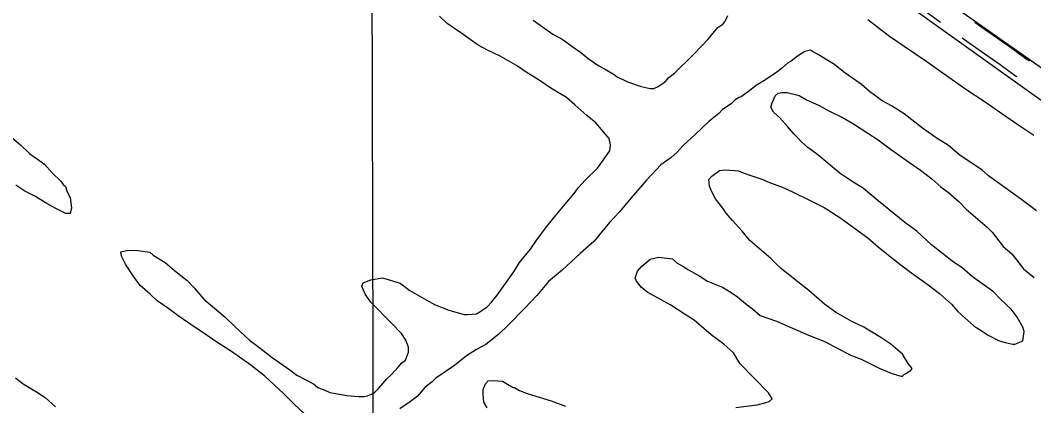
# Model space of a CAD drawing. Extents: x 3324104 to 3361979, y 612876 to 638273.
# Drawn here: x 3353994 to 3355506, y 629279 to 629853 of the extents above; entities that cross this region are included whole.
import ezdxf

# ---------------------------------------------------------------- set-up
doc = ezdxf.new("R2010")
doc.units = 0
for name, color, linetype in [('V-GRID-MAJR', 7, 'Continuous'), ('V-ROAD-CNTR', 7, 'Continuous'), ('V-SITE-VEGE', 7, 'Continuous'), ('V-TOPO-SHOR', 7, 'Continuous')]:
    doc.layers.add(name, color=color, linetype=linetype)

msp = doc.modelspace()

# ---------------------------------------------------------------- linework, layer by layer
at = {"layer": 'V-GRID-MAJR'}
msp.add_spline([(3354542.6, 618302.9), (3354530.3, 624362.2), (3354517.9, 630423.5), (3354505.6, 636484.8), (3354505.6, 636486.7)], degree=3, dxfattribs=at)
at = {"layer": 'V-ROAD-CNTR'}
for points in [[(3355285.6, 629908.3), (3355299.4, 629898.7), (3355336.3, 629872.5), (3355367.1, 629850.4)], [(3355418.3, 629850.3), (3355427.1, 629843.8), (3355450.3, 629827.7), (3355473.6, 629811.3), (3355496.7, 629794.7), (3355499.9, 629792.4)], [(3355399.4, 629826.9), (3355409.7, 629819.4), (3355433.1, 629803.2), (3355456.2, 629786.9), (3355479.1, 629770.4), (3355481, 629769)]]:
    msp.add_lwpolyline(points, dxfattribs=at)
at = {"layer": 'V-SITE-VEGE'}
for p, q in [((3354631.2, 629848.2), (3354619.7, 629858.9)), ((3355045.5, 629850.5), (3355049.9, 629859.9)), ((3355258.5, 629854.2), (3355291, 629829.4)), ((3354651.2, 629834.2), (3354631.2, 629848.2)), ((3354759.5, 629853), (3354773.1, 629843.3)), ((3354773.1, 629843.3), (3354788.9, 629832.5)), ((3355030.5, 629836.9), (3355034.8, 629842.1)), ((3355034.8, 629842.1), (3355042.3, 629847.3)), ((3355042.3, 629847.3), (3355045.5, 629850.5)), ((3354661.7, 629826.6), (3354651.2, 629834.2)), ((3354677.4, 629815.8), (3354661.7, 629826.6)), ((3354788.9, 629832.5), (3354802.6, 629824.9)), ((3354802.6, 629824.9), (3354820.4, 629811.9)), ((3355011.2, 629814.9), (3355019.8, 629824.3)), ((3355019.8, 629824.3), (3355030.5, 629836.9)), ((3355291, 629829.4), (3355313.1, 629814.3)), ((3354691.1, 629808.3), (3354677.4, 629815.8)), ((3354820.4, 629811.9), (3354829.9, 629805.5)), ((3354998.3, 629801.3), (3355011.2, 629814.9)), ((3355313.1, 629814.3), (3355346.7, 629791.6)), ((3354710.1, 629799.5), (3354691.1, 629808.3)), ((3354734.3, 629785.5), (3354710.1, 629799.5)), ((3354829.9, 629805.5), (3354841.4, 629795.8)), ((3354841.4, 629795.8), (3354857.2, 629785)), ((3354970.4, 629774.1), (3354998.3, 629801.3)), ((3355154, 629799.3), (3355144.4, 629792)), ((3355164.7, 629806.6), (3355154, 629799.3)), ((3355173.2, 629808.6), (3355164.7, 629806.6)), ((3355176.3, 629806.5), (3355173.2, 629808.6)), ((3355182.7, 629803.2), (3355176.3, 629806.5)), ((3355208.9, 629787), (3355182.7, 629803.2)), ((3354749, 629775.8), (3354734.3, 629785.5)), ((3354857.2, 629785), (3354865.6, 629780.7)), ((3354865.6, 629780.7), (3354880.3, 629772)), ((3355129.4, 629780.6), (3355120.8, 629774.3)), ((3355139, 629788.9), (3355129.4, 629780.6)), ((3355144.4, 629792), (3355139, 629788.9)), ((3355222.6, 629776.2), (3355208.9, 629787)), ((3355346.7, 629791.6), (3355370.9, 629774.4)), ((3354770, 629762.8), (3354749, 629775.8)), ((3354880.3, 629772), (3354884.5, 629768.8)), ((3354884.5, 629768.8), (3354898.2, 629762.2)), ((3354956.5, 629761.5), (3354961.8, 629767.8)), ((3354961.8, 629767.8), (3354970.4, 629774.1)), ((3355120.8, 629774.3), (3355103.7, 629762.9)), ((3355233.1, 629768.7), (3355222.6, 629776.2)), ((3355248.8, 629757.9), (3355233.1, 629768.7)), ((3355370.9, 629774.4), (3355406.6, 629749.6)), ((3354785.8, 629752), (3354770, 629762.8)), ((3354808.9, 629737.9), (3354785.8, 629752)), ((3354898.2, 629762.2), (3354900.3, 629761.2)), ((3354900.3, 629761.2), (3354920.4, 629754.5)), ((3354920.4, 629754.5), (3354934.1, 629751.2)), ((3354934.1, 629751.2), (3354939.4, 629751.1)), ((3354939.4, 629751.1), (3354945.8, 629754.2)), ((3354945.8, 629754.2), (3354956.5, 629761.5)), ((3355082.4, 629748.3), (3355069.5, 629738.9)), ((3355092, 629755.6), (3355082.4, 629748.3)), ((3355103.7, 629762.9), (3355092, 629755.6)), ((3355261.4, 629747.1), (3355248.8, 629757.9)), ((3355406.6, 629749.6), (3355430.8, 629733.4)), ((3354821.5, 629727.2), (3354808.9, 629737.9)), ((3355059.9, 629733.7), (3355054.6, 629728.5)), ((3355066.4, 629737.9), (3355059.9, 629733.7)), ((3355069.5, 629738.9), (3355066.4, 629737.9)), ((3355116.1, 629729.9), (3355120.4, 629740.4)), ((3355120.4, 629740.4), (3355124.7, 629744.6)), ((3355124.7, 629744.6), (3355131.1, 629745.6)), ((3355131.1, 629745.6), (3355138.5, 629745.5)), ((3355138.5, 629745.5), (3355156.5, 629741)), ((3355156.5, 629741), (3355167, 629734.5)), ((3355167, 629734.5), (3355185.9, 629725.8)), ((3355280.3, 629733.1), (3355261.4, 629747.1)), ((3355294, 629725.5), (3355280.3, 629733.1)), ((3355430.8, 629733.4), (3355466.5, 629708.6)), ((3354839.3, 629711.1), (3354821.5, 629727.2)), ((3355041.8, 629720.2), (3355036.4, 629713.9)), ((3355054.6, 629728.5), (3355041.8, 629720.2)), ((3355113.9, 629723.5), (3355116.1, 629729.9)), ((3355118, 629716.1), (3355113.9, 629723.5)), ((3355185.9, 629725.8), (3355200.7, 629718.2)), ((3355200.7, 629718.2), (3355222.8, 629707.3)), ((3355312.9, 629713.6), (3355294, 629725.5)), ((3354852.9, 629700.3), (3354839.3, 629711.1)), ((3355036.4, 629713.9), (3355021.4, 629702.4)), ((3355127.4, 629707.5), (3355118, 629716.1)), ((3355138.9, 629694.6), (3355127.4, 629707.5)), ((3355222.8, 629707.3), (3355238.6, 629697.6)), ((3355340.2, 629692.1), (3355312.9, 629713.6)), ((3355466.5, 629708.6), (3355485.4, 629695.6)), ((3354872.8, 629676.7), (3354852.9, 629700.3)), ((3355021.4, 629702.4), (3355001, 629682.6)), ((3355148.3, 629683.9), (3355138.9, 629694.6)), ((3355238.6, 629697.6), (3355258.5, 629684.7)), ((3355362.3, 629677), (3355340.2, 629692.1)), ((3355485.4, 629695.6), (3355506.4, 629681.6)), ((3353972.3, 629685.8), (3353994.3, 629667.5)), ((3354874.8, 629667.2), (3354872.8, 629676.7)), ((3355001, 629682.6), (3354982.8, 629665.8)), ((3355159.8, 629672.1), (3355148.3, 629683.9)), ((3355258.5, 629684.7), (3355274.3, 629674.9)), ((3355274.3, 629674.9), (3355294.2, 629659.8)), ((3355379.1, 629666.2), (3355362.3, 629677)), ((3353994.3, 629667.5), (3354008, 629654.6)), ((3354862.8, 629643), (3354873.6, 629658.7)), ((3354873.6, 629658.7), (3354874.8, 629667.2)), ((3354982.8, 629665.8), (3354974.2, 629656.4)), ((3355169.3, 629663.5), (3355159.8, 629672.1)), ((3355184, 629652.7), (3355169.3, 629663.5)), ((3355294.2, 629659.8), (3355311, 629648)), ((3355395.9, 629652.2), (3355379.1, 629666.2)), ((3354008, 629654.6), (3354030, 629638.5)), ((3354855.3, 629632.5), (3354862.8, 629643)), ((3354964.6, 629648.1), (3354949.6, 629637.6)), ((3354974.2, 629656.4), (3354964.6, 629648.1)), ((3355217.5, 629624.8), (3355184, 629652.7)), ((3355311, 629648), (3355337.3, 629629.6)), ((3355429.5, 629629.6), (3355395.9, 629652.2)), ((3354030, 629638.5), (3354041.5, 629625.6)), ((3354837, 629614.7), (3354855.3, 629632.5)), ((3354949.6, 629637.6), (3354928.2, 629614.6)), ((3355025.7, 629620.8), (3355037.5, 629629.1)), ((3355037.5, 629629.1), (3355047, 629630.1)), ((3355047, 629630.1), (3355065, 629628.8)), ((3355065, 629628.8), (3355079.8, 629623.3)), ((3355337.3, 629629.6), (3355354.1, 629616.7)), ((3355438.9, 629621), (3355429.5, 629629.6)), ((3354041.5, 629625.6), (3354055.1, 629612.7)), ((3354055.1, 629612.7), (3354058.2, 629608.5)), ((3354826.3, 629603.2), (3354837, 629614.7)), ((3354928.2, 629614.6), (3354905.6, 629588.4)), ((3355021.4, 629615.6), (3355025.7, 629620.8)), ((3355022.3, 629606), (3355021.4, 629615.6)), ((3355079.8, 629623.3), (3355101.9, 629615.6)), ((3355101.9, 629615.6), (3355109.3, 629612.3)), ((3355109.3, 629612.3), (3355132.5, 629603.6)), ((3355235.4, 629612.9), (3355217.5, 629624.8)), ((3355252.2, 629602.1), (3355235.4, 629612.9)), ((3355354.1, 629616.7), (3355367.7, 629604.9)), ((3355488.3, 629585.4), (3355438.9, 629621)), ((3354000.9, 629598.6), (3353987.2, 629607.2)), ((3354015.6, 629591), (3354000.9, 629598.6)), ((3354058.2, 629608.5), (3354061.4, 629605.2)), ((3354061.4, 629605.2), (3354063.4, 629598.9)), ((3354063.4, 629598.9), (3354068.6, 629588.2)), ((3354822, 629596.8), (3354826.3, 629603.2)), ((3355025.4, 629598.6), (3355022.3, 629606)), ((3355031.6, 629586.8), (3355025.4, 629598.6)), ((3355132.5, 629603.6), (3355147.2, 629597)), ((3355147.2, 629597), (3355173.6, 629584)), ((3355274.2, 629583.8), (3355252.2, 629602.1)), ((3355367.7, 629604.9), (3355379.3, 629596.3)), ((3354033.5, 629580.2), (3354015.6, 629591)), ((3354068.6, 629588.2), (3354070.5, 629573.3)), ((3354804.8, 629575.9), (3354812.3, 629585.3)), ((3354812.3, 629585.3), (3354822, 629596.8)), ((3354905.6, 629588.4), (3354888.4, 629567.4)), ((3355034.8, 629582.5), (3355031.6, 629586.8)), ((3355042.1, 629572.9), (3355034.8, 629582.5)), ((3355173.6, 629584), (3355193.6, 629574.2)), ((3355314.1, 629551.5), (3355274.2, 629583.8)), ((3355379.3, 629596.3), (3355395, 629582.3)), ((3355395, 629582.3), (3355405.4, 629571.6)), ((3355510.3, 629569.2), (3355488.3, 629585.4)), ((3354047.2, 629572.6), (3354033.5, 629580.2)), ((3354061.9, 629565), (3354047.2, 629572.6)), ((3354070.5, 629573.3), (3354068.3, 629564.9)), ((3354789.7, 629558.1), (3354804.8, 629575.9)), ((3354888.4, 629567.4), (3354873.3, 629551.7)), ((3355047.3, 629565.4), (3355042.1, 629572.9)), ((3355193.6, 629574.2), (3355216.7, 629559.1)), ((3355405.4, 629571.6), (3355436.9, 629544.7)), ((3354068.3, 629564.9), (3354061.9, 629565)), ((3354777.9, 629543.4), (3354789.7, 629558.1)), ((3354873.3, 629551.7), (3354849.7, 629523.4)), ((3355056.7, 629554.7), (3355047.3, 629565.4)), ((3355071.3, 629538.7), (3355056.7, 629554.7)), ((3355216.7, 629559.1), (3355233.5, 629547.2)), ((3354763.9, 629524.5), (3354777.9, 629543.4)), ((3355082.8, 629524.7), (3355071.3, 629538.7)), ((3355233.5, 629547.2), (3355258.7, 629528.9)), ((3355331.9, 629538.6), (3355314.1, 629551.5)), ((3355353.9, 629518.2), (3355331.9, 629538.6)), ((3355436.9, 629544.7), (3355444.2, 629537.2)), ((3355444.2, 629537.2), (3355460.9, 629515.8)), ((3354755.2, 629511.9), (3354763.9, 629524.5)), ((3354849.7, 629523.4), (3354829.3, 629505.6)), ((3355114.2, 629497.9), (3355082.8, 629524.7)), ((3355258.7, 629528.9), (3355274.4, 629514.9)), ((3354143.9, 629507.8), (3354152.4, 629509.8)), ((3354144.8, 629501.4), (3354143.9, 629507.8)), ((3354152.4, 629509.8), (3354166.1, 629510.7)), ((3354166.1, 629510.7), (3354187.3, 629507.3)), ((3354187.3, 629507.3), (3354192.5, 629503)), ((3354739.1, 629491.9), (3354755.2, 629511.9)), ((3355274.4, 629514.9), (3355301.7, 629493.4)), ((3355386.4, 629492.4), (3355353.9, 629518.2)), ((3355460.9, 629515.8), (3355473.5, 629505)), ((3354151.1, 629489.7), (3354144.8, 629501.4)), ((3354192.5, 629503), (3354210.4, 629492.1)), ((3354210.4, 629492.1), (3354224, 629480.3)), ((3354730.5, 629478.3), (3354739.1, 629491.9)), ((3354829.3, 629505.6), (3354802.5, 629480.5)), ((3354921.3, 629486.5), (3354934.1, 629496.9)), ((3354934.1, 629496.9), (3354946.9, 629499.9)), ((3354946.9, 629499.9), (3354967, 629497.6)), ((3354967, 629497.6), (3354974.3, 629491.1)), ((3355127.8, 629483.9), (3355114.2, 629497.9)), ((3355301.7, 629493.4), (3355320.6, 629479.4)), ((3355399.1, 629484.8), (3355386.4, 629492.4)), ((3355473.5, 629505), (3355491.2, 629482.6)), ((3354163.5, 629470.5), (3354151.1, 629489.7)), ((3354224, 629480.3), (3354242.9, 629465.3)), ((3354705.7, 629443.6), (3354730.5, 629478.3)), ((3354802.5, 629480.5), (3354782.2, 629463.8)), ((3354911.5, 629468.6), (3354914.8, 629479.2)), ((3354914.8, 629479.2), (3354921.3, 629486.5)), ((3354974.3, 629491.1), (3354982.7, 629486.8)), ((3354982.7, 629486.8), (3354991.1, 629481.4)), ((3354991.1, 629481.4), (3355008, 629471.6)), ((3355154.1, 629463.5), (3355127.8, 629483.9)), ((3355320.6, 629479.4), (3355348.9, 629458.9)), ((3355414.8, 629470.8), (3355399.1, 629484.8)), ((3355491.2, 629482.6), (3355506.9, 629469.7)), ((3354172.9, 629457.7), (3354163.5, 629470.5)), ((3354242.9, 629465.3), (3354253.4, 629454.5)), ((3354503.5, 629456.7), (3354505.6, 629462)), ((3354505.6, 629462), (3354517.3, 629466.1)), ((3354517.3, 629466.1), (3354534.3, 629469.1)), ((3354534.3, 629469.1), (3354560.7, 629461.3)), ((3354560.7, 629461.3), (3354575.4, 629450.5)), ((3354782.2, 629463.8), (3354765, 629442.9)), ((3354913.6, 629464.3), (3354911.5, 629468.6)), ((3354920.9, 629454.7), (3354913.6, 629464.3)), ((3355008, 629471.6), (3355019.5, 629464.1)), ((3355019.5, 629464.1), (3355041.7, 629455.3)), ((3355170.9, 629450.5), (3355154.1, 629463.5)), ((3355446.3, 629448.2), (3355414.8, 629470.8)), ((3354187.6, 629444.8), (3354172.9, 629457.7)), ((3354253.4, 629454.5), (3354268, 629437.4)), ((3354508.6, 629445), (3354503.5, 629456.7)), ((3354575.4, 629450.5), (3354599.6, 629436.5)), ((3354930.3, 629447.2), (3354920.9, 629454.7)), ((3354950.3, 629436.3), (3354930.3, 629447.2)), ((3355041.7, 629455.3), (3355052.2, 629448.8)), ((3355052.2, 629448.8), (3355063.7, 629441.3)), ((3355193.9, 629430.1), (3355170.9, 629450.5)), ((3355348.9, 629458.9), (3355365.7, 629446)), ((3355365.7, 629446), (3355383.6, 629429.9)), ((3355456.8, 629437.4), (3355446.3, 629448.2)), ((3354198.1, 629435.1), (3354187.6, 629444.8)), ((3354215.9, 629423.2), (3354198.1, 629435.1)), ((3354268, 629437.4), (3354299.5, 629410.5)), ((3354516.9, 629433.2), (3354508.6, 629445)), ((3354548.3, 629401.1), (3354516.9, 629433.2)), ((3354599.6, 629436.5), (3354613.3, 629428.9)), ((3354690.6, 629425.8), (3354697, 629433.1)), ((3354697, 629433.1), (3354705.7, 629443.6)), ((3354765, 629442.9), (3354746.7, 629424)), ((3354965, 629428.7), (3354950.3, 629436.3)), ((3355063.7, 629441.3), (3355071.1, 629434.8)), ((3355071.1, 629434.8), (3355080.5, 629427.3)), ((3355472.5, 629422.4), (3355456.8, 629437.4)), ((3354229.6, 629412.4), (3354215.9, 629423.2)), ((3354613.3, 629428.9), (3354633.3, 629421.2)), ((3354633.3, 629421.2), (3354643.9, 629417.9)), ((3354643.9, 629417.9), (3354656.6, 629414.6)), ((3354674.6, 629415.4), (3354679.9, 629418.5)), ((3354679.9, 629418.5), (3354690.6, 629425.8)), ((3354746.7, 629424), (3354722, 629398.9)), ((3354986.1, 629414.7), (3354965, 629428.7)), ((3355080.5, 629427.3), (3355086.8, 629423)), ((3355086.8, 629423), (3355098.3, 629413.3)), ((3355210.7, 629418.3), (3355193.9, 629430.1)), ((3355234.9, 629404.2), (3355210.7, 629418.3)), ((3355383.6, 629429.9), (3355393, 629419.2)), ((3355393, 629419.2), (3355403.4, 629409.5)), ((3355481.8, 629410.7), (3355472.5, 629422.4)), ((3354254.8, 629395.2), (3354229.6, 629412.4)), ((3354299.5, 629410.5), (3354314.1, 629396.6)), ((3354563, 629386.1), (3354548.3, 629401.1)), ((3354656.6, 629414.6), (3354661.9, 629414.5)), ((3354661.9, 629414.5), (3354674.6, 629415.4)), ((3354999.7, 629406.1), (3354986.1, 629414.7)), ((3355024.9, 629384.5), (3354999.7, 629406.1)), ((3355098.3, 629413.3), (3355122.6, 629404.5)), ((3355122.6, 629404.5), (3355170, 629383.8)), ((3355252.8, 629395.5), (3355234.9, 629404.2)), ((3355403.4, 629409.5), (3355417.1, 629397.7)), ((3355490.1, 629395.7), (3355481.8, 629410.7)), ((3354263.2, 629389.8), (3354254.8, 629395.2)), ((3354290.5, 629371.4), (3354263.2, 629389.8)), ((3354314.1, 629396.6), (3354336.1, 629376.2)), ((3354569.2, 629376.4), (3354563, 629386.1)), ((3354708.1, 629385.3), (3354688.8, 629369.7)), ((3354722, 629398.9), (3354708.1, 629385.3)), ((3355278, 629380.3), (3355252.8, 629395.5)), ((3355417.1, 629397.7), (3355421.3, 629394.5)), ((3355421.3, 629394.5), (3355430.7, 629389)), ((3355430.7, 629389), (3355438.1, 629383.6)), ((3355489.9, 629375.6), (3355492.2, 629389.3)), ((3355492.2, 629389.3), (3355490.1, 629395.7)), ((3354309.4, 629359.5), (3354290.5, 629371.4)), ((3354336.1, 629376.2), (3354351.9, 629364.3)), ((3354573.3, 629365.8), (3354569.2, 629376.4)), ((3355043.8, 629370.5), (3355024.9, 629384.5)), ((3355058.5, 629357.6), (3355043.8, 629370.5)), ((3355170, 629383.8), (3355195.3, 629374)), ((3355195.3, 629374), (3355211.1, 629365.3)), ((3355292.8, 629370.6), (3355278, 629380.3)), ((3355310.6, 629355.6), (3355292.8, 629370.6)), ((3355438.1, 629383.6), (3355453.9, 629376)), ((3355453.9, 629376), (3355463.4, 629372.7)), ((3355463.4, 629372.7), (3355475, 629370.5)), ((3355475, 629370.5), (3355478.2, 629370.4)), ((3355478.2, 629370.4), (3355487.8, 629374.6)), ((3355487.8, 629374.6), (3355489.9, 629375.6)), ((3354337.8, 629339.1), (3354309.4, 629359.5)), ((3354351.9, 629364.3), (3354369.7, 629350.3)), ((3354568.8, 629346.8), (3354573.2, 629358.4)), ((3354573.2, 629358.4), (3354573.3, 629365.8)), ((3354675, 629362.4), (3354660, 629353.1)), ((3354688.8, 629369.7), (3354675, 629362.4)), ((3355067.8, 629341.6), (3355058.5, 629357.6)), ((3355211.1, 629365.3), (3355234.3, 629353.3)), ((3355318.9, 629341.7), (3355310.6, 629355.6)), ((3354369.7, 629350.3), (3354381.3, 629342.8)), ((3354381.3, 629342.8), (3354396, 629332)), ((3354558.1, 629336.3), (3354563.5, 629342.6)), ((3354563.5, 629342.6), (3354568.8, 629346.8)), ((3354660, 629353.1), (3354641.8, 629338.5)), ((3355110.7, 629297.7), (3355067.8, 629341.6)), ((3355234.3, 629353.3), (3355249, 629347.9)), ((3355249, 629347.9), (3355275.4, 629334.8)), ((3355325.1, 629334.2), (3355318.9, 629341.7)), ((3354358.8, 629322.9), (3354337.8, 629339.1)), ((3354396, 629332), (3354406.5, 629324.4)), ((3354540.9, 629318.5), (3354548.4, 629325.8)), ((3354548.4, 629325.8), (3354558.1, 629336.3)), ((3354641.8, 629338.5), (3354614.1, 629319.7)), ((3355275.4, 629334.8), (3355293.3, 629327.2)), ((3355293.3, 629327.2), (3355308.1, 629322.8)), ((3355310.2, 629322.7), (3355313.4, 629325.9)), ((3355313.4, 629325.9), (3355315.5, 629326.9)), ((3355315.5, 629326.9), (3355320.9, 629330)), ((3355320.9, 629330), (3355323, 629331)), ((3355323, 629331), (3355325.1, 629334.2)), ((3353986.8, 629320.1), (3353998.4, 629311.5)), ((3353998.4, 629311.5), (3354018.4, 629299.6)), ((3354387, 629297.1), (3354358.8, 629322.9)), ((3354406.5, 629324.4), (3354431.7, 629311.4)), ((3354431.7, 629311.4), (3354438, 629306)), ((3354529.1, 629304.9), (3354540.9, 629318.5)), ((3354608.7, 629314.5), (3354598, 629306.2)), ((3354614.1, 629319.7), (3354608.7, 629314.5)), ((3354684.8, 629303), (3354688.1, 629311.4)), ((3354688.1, 629311.4), (3354692.4, 629315.6)), ((3354692.4, 629315.6), (3354699.8, 629316.5)), ((3354699.8, 629316.5), (3354713.6, 629315.3)), ((3354713.6, 629315.3), (3354721, 629311)), ((3354721, 629311), (3354729.4, 629305.6)), ((3355308.1, 629322.8), (3355310.2, 629322.7)), ((3354018.4, 629299.6), (3354031, 629291)), ((3354402.7, 629281), (3354387, 629297.1)), ((3354438, 629306), (3354448.6, 629301.7)), ((3354448.6, 629301.7), (3354455.9, 629298.4)), ((3354455.9, 629298.4), (3354481.3, 629293.8)), ((3354512, 629293.5), (3354521.6, 629297.6)), ((3354521.6, 629297.6), (3354529.1, 629304.9)), ((3354598, 629306.2), (3354586.2, 629292.5)), ((3354684.7, 629295.5), (3354684.8, 629303)), ((3354685.7, 629283.9), (3354684.7, 629295.5)), ((3354729.4, 629305.6), (3354731.5, 629305.6)), ((3354731.5, 629305.6), (3354738.8, 629301.2)), ((3354738.8, 629301.2), (3354750.4, 629296.8)), ((3354750.4, 629296.8), (3354786.3, 629285.8)), ((3355115.9, 629289.1), (3355110.7, 629297.7)), ((3354031, 629291), (3354046.7, 629277)), ((3354426.8, 629258.5), (3354402.7, 629281)), ((3354481.3, 629293.8), (3354499.3, 629292.6)), ((3354499.3, 629292.6), (3354506.7, 629292.5)), ((3354506.7, 629292.5), (3354512, 629293.5)), ((3354576.5, 629285.2), (3354560.5, 629273.8)), ((3354586.2, 629292.5), (3354576.5, 629285.2)), ((3354690.8, 629275.3), (3354685.7, 629283.9)), ((3354786.3, 629285.8), (3354807.4, 629278.1)), ((3355061.7, 629276), (3355093.5, 629279.9)), ((3355093.5, 629279.9), (3355105.2, 629282.9)), ((3355105.2, 629282.9), (3355111.6, 629284.9)), ((3355111.6, 629284.9), (3355115.9, 629289.1))]:
    msp.add_line(p, q, dxfattribs=at)
at = {"layer": 'V-TOPO-SHOR'}
for points in [[(3355698.3, 629604.3), (3355016.2, 630091.5), (3354511, 630466.6), (3354478.9, 630460.2), (3354182.9, 630678.2), (3354131.4, 630729.5), (3353726, 631024.4), (3353513.6, 631191.1), (3352731.7, 631787.5), (3352541.8, 631931.7), (3352261.9, 632146.6)], [(3354839.1, 630303.3), (3354819.8, 630287.2), (3354810.2, 630274.4), (3355122.3, 630059.6), (3355524.5, 629777.5), (3355604.7, 629720.8)]]:
    msp.add_lwpolyline(points, dxfattribs=at)

doc.saveas('drawing.dxf')
